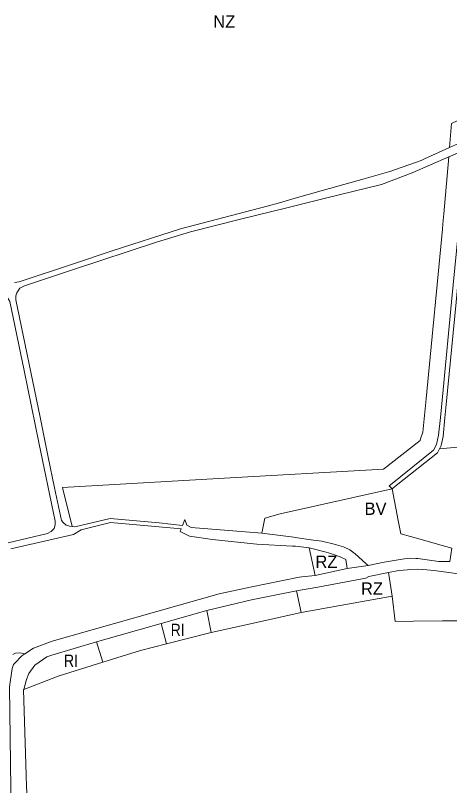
# Model space of a CAD drawing. Extents: x -650451 to -642268, y -1075216 to -1066610.
# Drawn here: x -644417 to -643994, y -1070322 to -1069573 of the extents above; entities that cross this region are included whole.
import ezdxf

# ---------------------------------------------------------------- set-up
doc = ezdxf.new("R2010")
doc.units = 0
doc.header["$LTSCALE"] = 4.8
for name, color, linetype, lineweight in [('15', 7, 'Continuous', 13), ('24', 7, 'Continuous', 13), ('3', 7, 'Continuous', 13), ('46', 7, 'Continuous', 13), ('5', 7, 'Continuous', 13), ('6', 7, 'Continuous', 13)]:
    doc.layers.add(name, color=color, linetype=linetype, lineweight=lineweight)
doc.layers.add('62', color=7, linetype='Continuous')

msp = doc.modelspace()

# ---------------------------------------------------------------- linework, layer by layer
at = {"layer": '15'}
for points in [[(-643994.36, -1069701.05), (-643982.84, -1069695.93), (-643901.55, -1069646.92), (-643886.62, -1069636.87), (-643873.82, -1069625.05), (-643872.55, -1069620.75), (-643870.44, -1069613.56), (-643863.92, -1069613.9), (-643870.697, -1069601.241), (-643871.56, -1069599.63)], [(-644417.59, -1069832.48), (-644413.11, -1069832.07), (-644360.34, -1069814.36), (-644322.59, -1069801.71), (-644256.15, -1069780.42), (-644171.84, -1069758.14), (-644159.71, -1069754.93), (-644146.79, -1069751.26), (-644117.03, -1069742.82), (-644077.42, -1069731.58), (-644052.45, -1069724.5), (-644022.04, -1069713.81), (-644018.79, -1069712.33), (-643994.36, -1069701.05)], [(-644050.12, -1070033.64), (-644053.18, -1070030.57), (-644051.913, -1070029.549), (-644009.95, -1069995.74), (-644006.96, -1069990.34), (-644005.06, -1069981.28), (-644003.06, -1069964.06), (-644000.52, -1069937.19), (-643992.27, -1069851.31), (-643984.44, -1069768.58), (-643978.85, -1069703.4), (-643995.17, -1069710.42)], [(-643995.17, -1069710.42), (-644030.73, -1069725.96), (-644060.52, -1069737.31), (-644115, -1069750.64), (-644154.02, -1069760.21), (-644197.63, -1069770.88), (-644246.57, -1069783.41), (-644279.43, -1069793.39), (-644360.3, -1069820.11), (-644407.95, -1069835.86), (-644412.39, -1069838.29), (-644415.61, -1069842.74), (-644416.35, -1069845.65), (-644416.35, -1069849.42), (-644392.83, -1069963.79), (-644384.84, -1070002.66), (-644378.7, -1070032.58), (-644373.07, -1070059.91), (-644371.87, -1070064.34), (-644370.12, -1070066.65), (-644367.34, -1070069.06), (-644364.12, -1070070.01), (-644361.74, -1070070.32)], [(-643902.55, -1069742.76), (-643980.59, -1069773.52), (-643987.99, -1069851.72), (-643997.58, -1069951.51), (-643998.84, -1069964.53), (-644000.57, -1069982.55), (-644002.61, -1069991.44), (-644004.06, -1069994.59)], [(-644423.99, -1070086.17), (-644385.73, -1070076.96), (-644382.02, -1070075.23), (-644379.29, -1070072.11), (-644378.11, -1070068.59), (-644378.24, -1070065.11), (-644394, -1069988.35), (-644408.42, -1069918.4), (-644422.37, -1069851.25), (-644424.29, -1069847.81), (-644427.69, -1069845.25), (-644431.06, -1069844.36), (-644434.96, -1069844.81), (-644475.46, -1069858.08), (-644560.98, -1069886.08), (-644570.98, -1069888.81), (-644697.64, -1069923.45), (-644786.59, -1069943.63), (-644811, -1069949.18), (-644816.43, -1069950.42), (-644917.567, -1069963.241), (-645015.548, -1069978.177)], [(-644004.06, -1069994.59), (-644005.92, -1069998.62), (-644044.7, -1070029.04), (-644050.12, -1070033.64)], [(-644130.91, -1070091.1), (-644144.13, -1070089.47), (-644147.25, -1070089.35), (-644181.81, -1070087.51), (-644191.26, -1070086.47), (-644225.13, -1070082.95), (-644247.3, -1070079.69), (-644256.54, -1070075.02), (-644255.52, -1070072.5), (-644324.42, -1070066.48), (-644352.71, -1070073.46), (-644360.41, -1070077.91), (-644421.26, -1070091.99)], [(-644361.74, -1070070.32), (-644359.02, -1070070.67), (-644324.72, -1070062.44), (-644276.85, -1070066.62), (-644254.13, -1070069.08), (-644251.9, -1070063.55), (-644249.99, -1070068.9), (-644245.9, -1070071.26), (-644177.01, -1070076.69)], [(-644177.01, -1070076.69), (-644145.97, -1070080.76), (-644144.63, -1070080.93), (-644126.87, -1070083.42), (-644118.71, -1070084.64), (-644105.37, -1070087.81), (-644104.24, -1070088.08), (-644097.49, -1070089.95), (-644091.46, -1070092.99), (-644086.15, -1070096.84), (-644075.67, -1070106.2), (-644073.68, -1070108.13), (-644093.93, -1070111.14)], [(-644093.93, -1070111.14), (-644095.17, -1070102.5), (-644100.91, -1070099.8), (-644107.34, -1070097.32), (-644112.28, -1070095.75), (-644114.29, -1070095.12), (-644130.91, -1070091.1)], [(-644419.51, -1070194.76), (-644416.67, -1070193.7), (-644412.54, -1070193.18), (-644407.55, -1070194.16), (-644410.56, -1070196.2), (-644417.36, -1070203.24)]]:
    msp.add_lwpolyline(points, dxfattribs=at)
at = {"layer": '24'}
for points in [[(-644140.72, -1070119.57), (-644138.24, -1070119.29), (-644125, -1070117.83), (-644093.93, -1070111.14), (-644073.68, -1070108.13), (-644057.97, -1070104.92), (-644040.47, -1070102.08), (-644033.32, -1070101.19)], [(-644033.32, -1070101.19), (-644027.22, -1070101.25), (-644025.24, -1070101.52), (-644004.68, -1070104.25), (-643994.19, -1070104.38)], [(-644016.41, -1070112.26), (-644025.49, -1070111.74), (-644032.85, -1070112.09), (-644035.33, -1070112.33), (-644043.61, -1070113.17), (-644053.82, -1070114.96)], [(-643946.13, -1070121.7), (-643948.28, -1070121.51), (-643956.95, -1070120.26), (-643965.66, -1070119.19), (-643988.28, -1070116.02), (-643997.23, -1070114.76), (-644009.66, -1070113.22), (-644016.41, -1070112.26)], [(-644399.15, -1070188.55), (-644381.21, -1070181.71), (-644218.65, -1070135.75), (-644188.44, -1070129.43), (-644140.72, -1070119.57)], [(-644075.8, -1070120.6), (-644122.5, -1070129.14), (-644143.31, -1070132.95)], [(-644053.82, -1070114.96), (-644072.88, -1070118.79), (-644075.8, -1070120.6)], [(-644143.31, -1070132.95), (-644187.11, -1070141.58), (-644230.4, -1070152.08), (-644275.05, -1070164.59), (-644338.06, -1070182.64), (-644381.26, -1070195.59)], [(-644455.2, -1070554.88), (-644424.87, -1070457.83), (-644418.69, -1070433.36), (-644418.23, -1070415.62), (-644421.45, -1070325.29), (-644422.5, -1070226.42), (-644420.14, -1070208.56), (-644418.61, -1070204.51), (-644417.36, -1070203.24), (-644410.56, -1070196.2), (-644407.55, -1070194.16), (-644399.15, -1070188.55)], [(-644381.26, -1070195.59), (-644386.38, -1070197.2), (-644397.85, -1070205.13), (-644403.93, -1070213.28), (-644406.19, -1070219.32), (-644408.54, -1070228.87), (-644408.82, -1070228.94)], [(-644408.82, -1070228.94), (-644406.38, -1070312.45), (-644406.01, -1070323.51), (-644405.56, -1070334.31), (-644403.58, -1070383.55), (-644402.33, -1070414.48)]]:
    msp.add_lwpolyline(points, dxfattribs=at)
at = {"layer": '3'}
for points in [[(-644177.01, -1070076.69), (-644174.12, -1070062.16), (-644159.02, -1070057.84), (-644050.12, -1070033.64)], [(-644050.12, -1070033.64), (-644044.18, -1070064.43), (-644041.71, -1070077.29), (-644022.77, -1070082.66), (-644003.7, -1070088.06), (-643991.99, -1070091.37), (-643994.19, -1070104.38), (-644004.68, -1070104.25), (-644025.24, -1070101.52)], [(-644073.68, -1070108.13), (-644075.67, -1070106.2), (-644086.15, -1070096.84), (-644091.46, -1070092.99), (-644097.49, -1070089.95), (-644104.24, -1070088.08), (-644105.37, -1070087.81), (-644118.71, -1070084.64), (-644126.87, -1070083.42), (-644144.63, -1070080.93), (-644145.97, -1070080.76), (-644177.01, -1070076.69)], [(-644025.24, -1070101.52), (-644027.22, -1070101.25), (-644033.32, -1070101.19), (-644040.47, -1070102.08), (-644057.97, -1070104.92), (-644073.68, -1070108.13)], [(-644053.82, -1070114.96), (-644043.61, -1070113.17), (-644035.33, -1070112.33)], [(-644035.33, -1070112.33), (-644032.85, -1070112.09), (-644025.49, -1070111.74), (-644016.41, -1070112.26), (-644009.66, -1070113.22), (-643997.23, -1070114.76), (-643988.28, -1070116.02), (-643965.66, -1070119.19), (-643956.95, -1070120.26)], [(-644050.01, -1070138.19), (-644052.62, -1070121.25), (-644053.82, -1070114.96)], [(-643908.56, -1070202.27), (-643918.18, -1070167.04), (-643919.79, -1070161.15), (-643923.5, -1070161.3), (-643969.23, -1070161.95), (-644001.25, -1070162.03), (-644029.46, -1070162.44), (-644047.4, -1070162.68), (-644050.01, -1070138.19)]]:
    msp.add_lwpolyline(points, dxfattribs=at)
at = {"layer": '46'}
for points in [[(-643870.697, -1069601.241), (-643895.951, -1069625.069), (-643909.616, -1069634.267), (-643926.229, -1069646.367), (-643992.34, -1069677.76), (-643994.36, -1069701.05)], [(-643994.36, -1069701.05), (-644018.79, -1069712.33), (-644022.04, -1069713.81), (-644052.45, -1069724.5), (-644077.42, -1069731.58), (-644117.03, -1069742.82), (-644146.79, -1069751.26), (-644159.71, -1069754.93), (-644171.84, -1069758.14), (-644256.15, -1069780.42), (-644322.59, -1069801.71), (-644360.34, -1069814.36), (-644413.11, -1069832.07), (-644417.59, -1069832.48)], [(-644361.74, -1070070.32), (-644364.12, -1070070.01), (-644367.34, -1070069.06), (-644370.12, -1070066.65), (-644371.87, -1070064.34), (-644373.07, -1070059.91), (-644378.7, -1070032.58), (-644384.84, -1070002.66), (-644392.83, -1069963.79), (-644416.35, -1069849.42), (-644416.35, -1069845.65), (-644415.61, -1069842.74), (-644412.39, -1069838.29), (-644407.95, -1069835.86), (-644360.3, -1069820.11), (-644279.43, -1069793.39), (-644246.57, -1069783.41), (-644197.63, -1069770.88), (-644154.02, -1069760.21), (-644115, -1069750.64), (-644060.52, -1069737.31), (-644030.73, -1069725.96), (-643995.17, -1069710.42)], [(-643995.17, -1069710.42), (-643999.94, -1069765.62), (-644000.79, -1069775.42), (-644001.29, -1069780.7), (-644016.47, -1069938.99), (-644017.15, -1069945.93), (-644020.26, -1069978.38), (-644022.43, -1069984.87), (-644022.99, -1069986.58), (-644058.55, -1070014.4), (-644219.33, -1070023.53), (-644370.87, -1070032.13), (-644361.74, -1070070.32)], [(-644004.06, -1069994.59), (-644002.61, -1069991.44), (-644000.57, -1069982.55), (-643998.84, -1069964.53), (-643997.58, -1069951.51), (-643987.99, -1069851.72), (-643980.59, -1069773.52), (-643902.55, -1069742.76)], [(-643902.55, -1069742.76), (-643898.69, -1069775.37), (-643895.71, -1069795.81), (-643893.29, -1069813.42), (-643890.8, -1069837), (-643887.35, -1069866.84), (-643884.67, -1069890.08), (-643883.82, -1069902.98), (-643883.23, -1069902.88), (-643882.43, -1069913.54), (-643883.81, -1069913.64), (-643896.57, -1069921.83), (-643903.94, -1069925.59), (-643919.78, -1069928.09), (-643919.73, -1069930.79), (-643919.45, -1069944.39), (-643919.43, -1069945.16), (-643919.32, -1069950.49), (-643919.56, -1069967.29), (-643918.89, -1069986.45), (-643918.88, -1069986.82), (-644004.06, -1069994.59)], [(-645015.548, -1069978.177), (-644917.567, -1069963.241), (-644816.43, -1069950.42), (-644811, -1069949.18), (-644786.59, -1069943.63), (-644697.64, -1069923.45), (-644570.98, -1069888.81), (-644560.98, -1069886.08), (-644475.46, -1069858.08), (-644434.96, -1069844.81), (-644431.06, -1069844.36), (-644427.69, -1069845.25), (-644424.29, -1069847.81), (-644422.37, -1069851.25), (-644408.42, -1069918.4), (-644394, -1069988.35), (-644378.24, -1070065.11), (-644378.11, -1070068.59), (-644379.29, -1070072.11), (-644382.02, -1070075.23), (-644385.73, -1070076.96), (-644423.99, -1070086.17)], [(-644226.23, -1070173.28), (-644182.31, -1070163.66), (-644138.78, -1070154.07), (-644050.01, -1070138.19)], [(-644050.01, -1070138.19), (-644047.4, -1070162.68), (-644029.46, -1070162.44), (-644001.25, -1070162.03), (-643969.23, -1070161.95), (-643923.5, -1070161.3), (-643919.79, -1070161.15), (-643918.18, -1070167.04), (-643908.56, -1070202.27)], [(-644331.9, -1070202.4), (-644295.01, -1070190.9), (-644269.84, -1070184.57), (-644226.23, -1070173.28)], [(-644408.54, -1070228.87), (-644375.1, -1070215.79), (-644331.9, -1070202.4)], [(-644403.58, -1070383.55), (-644405.56, -1070334.31), (-644406.01, -1070323.51), (-644406.38, -1070312.45), (-644408.82, -1070228.94), (-644408.54, -1070228.87)]]:
    msp.add_lwpolyline(points, dxfattribs=at)
at = {"layer": '5'}
msp.add_lwpolyline([(-644275.05, -1070164.59), (-644230.4, -1070152.08), (-644226.23, -1070173.28), (-644269.84, -1070184.57)], close=True, dxfattribs=at)
for points in [[(-644397.85, -1070205.13), (-644386.38, -1070197.2), (-644381.26, -1070195.59), (-644338.06, -1070182.64), (-644331.9, -1070202.4)], [(-644331.9, -1070202.4), (-644375.1, -1070215.79), (-644408.54, -1070228.87)], [(-644408.54, -1070228.87), (-644406.19, -1070219.32), (-644403.93, -1070213.28), (-644397.85, -1070205.13)]]:
    msp.add_lwpolyline(points, dxfattribs=at)
at = {"layer": '6'}
msp.add_lwpolyline([(-644130.91, -1070091.1), (-644114.29, -1070095.12), (-644112.28, -1070095.75), (-644107.34, -1070097.32), (-644100.91, -1070099.8), (-644095.17, -1070102.5), (-644093.93, -1070111.14), (-644125, -1070117.83)], close=True, dxfattribs=at)
for points in [[(-644053.82, -1070114.96), (-644052.62, -1070121.25), (-644050.01, -1070138.19), (-644138.78, -1070154.07), (-644143.31, -1070132.95)], [(-644143.31, -1070132.95), (-644122.5, -1070129.14), (-644075.8, -1070120.6)], [(-644075.8, -1070120.6), (-644072.88, -1070118.79), (-644053.82, -1070114.96)]]:
    msp.add_lwpolyline(points, dxfattribs=at)

# ---------------------------------------------------------------- texts
at = {"layer": '62'}
for s, p in [('NZ', (-644224.281, -1069584.553)), ('BV', (-644077.052, -1070058.897)), ('RZ', (-644124.871, -1070110.495)), ('RZ', (-644080.535, -1070136.664))]:
    msp.add_text(s, height=12, dxfattribs=at).set_placement(p)
at = {"layer": '62', "width": 0.85}
for p in [(-644265.723, -1070176.957), (-644369.55, -1070206.935)]:
    msp.add_text('RI', height=12, dxfattribs=at).set_placement(p)

doc.saveas('drawing.dxf')
